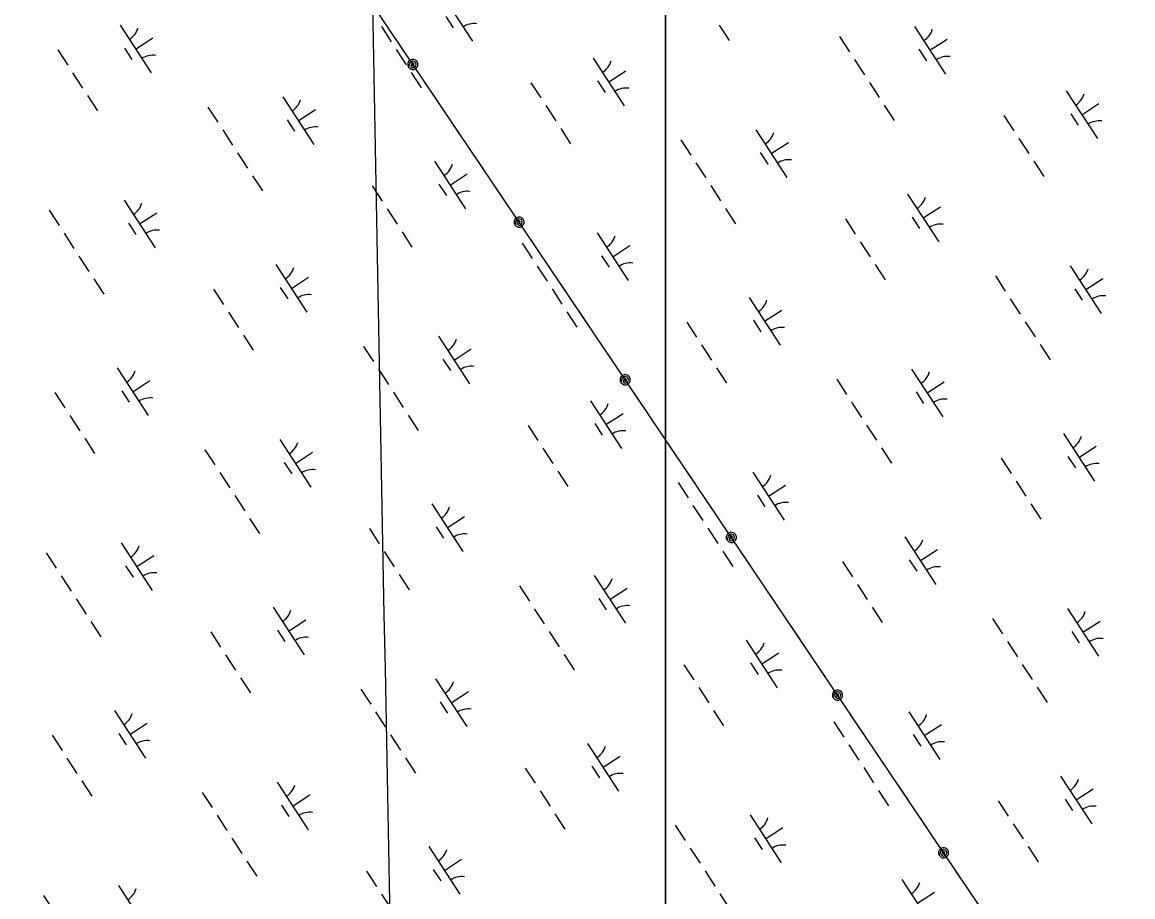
# Model space of a CAD drawing. Extents: x 3953924 to 3974542, y 193747 to 216192.
# Drawn here: x 3967591 to 3968567, y 201392 to 202160 of the extents above; entities that cross this region are included whole.
import ezdxf

# ---------------------------------------------------------------- set-up
doc = ezdxf.new("R2010")
doc.units = 0
for name, color, linetype in [('V-GRID-MAJR', 7, 'Continuous'), ('V-UTIL-LINE', 7, 'Continuous'), ('V-WETL-SWMP', 7, 'Continuous')]:
    doc.layers.add(name, color=color, linetype=linetype)

msp = doc.modelspace()

# ---------------------------------------------------------------- linework, layer by layer
at = {"layer": 'V-GRID-MAJR'}
msp.add_spline([(3967994.91, 197070.83), (3967932.28, 200408.24), (3967818.56, 206468.17), (3967751.04, 210066.72)], degree=3, dxfattribs=at)
at = {"layer": 'V-UTIL-LINE'}
for points in [[(3969933.5, 199153.6), (3965324.75, 205998.56), (3961472.65, 211751.95)], [(3967923.35, 202139.09), (3967913.86, 202153.19)], [(3967934.27, 202122.87), (3967933.75, 202121.54), (3967934.88, 202121.81), (3967935.35, 202123.1), (3967934.4, 202124.22), (3967932.95, 202123.34), (3967932.44, 202121.05), (3967934.26, 202119.93), (3967936.57, 202120.71), (3967937.12, 202122.93), (3967936.3, 202125.01), (3967933.99, 202125.69), (3967931.62, 202124.29), (3967930.54, 202120.36), (3967931.78, 202119.12), (3967933.41, 202118.46), (3967935.16, 202118.46), (3967936.78, 202119.14), (3967938.02, 202120.39), (3967938.69, 202122.01), (3967938.68, 202123.77), (3967938, 202125.39), (3967936.76, 202126.63), (3967935.13, 202127.29), (3967933.38, 202127.29), (3967931.76, 202126.61), (3967930.52, 202125.36), (3967929.85, 202123.74), (3967929.86, 202121.98), (3967930.54, 202120.36)], [(3967954.63, 202092.63), (3967945.13, 202106.73)], [(3967975.29, 202061.94), (3967965.8, 202076.04)], [(3967995.96, 202031.25), (3967986.46, 202045.35)], [(3968016.62, 202000.56), (3968007.13, 202014.66)], [(3968027.54, 201984.35), (3968027.02, 201983.01), (3968028.15, 201983.28), (3968028.62, 201984.57), (3968027.67, 201985.69), (3968026.22, 201984.81), (3968025.71, 201982.52), (3968027.53, 201981.41), (3968029.84, 201982.18), (3968030.39, 201984.4), (3968029.57, 201986.49), (3968027.26, 201987.17), (3968024.89, 201985.77), (3968023.81, 201981.84), (3968025.05, 201980.6), (3968026.68, 201979.93), (3968028.43, 201979.94), (3968030.05, 201980.62), (3968031.29, 201981.86), (3968031.96, 201983.49), (3968031.95, 201985.24), (3968031.27, 201986.86), (3968030.03, 201988.1), (3968028.4, 201988.77), (3968026.65, 201988.76), (3968025.03, 201988.08), (3968023.79, 201986.84), (3968023.12, 201985.21), (3968023.13, 201983.46), (3968023.81, 201981.84)], [(3968047.9, 201954.11), (3968038.41, 201968.21)], [(3968068.57, 201923.41), (3968059.07, 201937.52)], [(3968089.23, 201892.72), (3968079.74, 201906.82)], [(3968109.9, 201862.03), (3968100.4, 201876.13)], [(3968120.81, 201845.82), (3968120.29, 201844.48), (3968121.42, 201844.76), (3968121.89, 201846.05), (3968120.94, 201847.16), (3968119.49, 201846.28), (3968118.98, 201843.99), (3968120.8, 201842.88), (3968123.11, 201843.66), (3968123.66, 201845.88), (3968122.84, 201847.96), (3968120.53, 201848.64), (3968118.16, 201847.24), (3968117.08, 201843.31), (3968118.32, 201842.07), (3968119.95, 201841.41), (3968121.71, 201841.41), (3968123.33, 201842.09), (3968124.56, 201843.34), (3968125.23, 201844.96), (3968125.22, 201846.72), (3968124.54, 201848.34), (3968123.3, 201849.57), (3968121.67, 201850.24), (3968119.92, 201850.23), (3968118.3, 201849.56), (3968117.06, 201848.31), (3968116.4, 201846.69), (3968116.4, 201844.93), (3968117.08, 201843.31)], [(3968141.17, 201815.58), (3968131.68, 201829.68)], [(3968161.84, 201784.89), (3968152.34, 201798.99)], [(3968182.5, 201754.19), (3968173.01, 201768.3)], [(3968203.17, 201723.5), (3968193.67, 201737.6)], [(3968214.08, 201707.3), (3968213.56, 201705.96), (3968214.69, 201706.23), (3968215.16, 201707.52), (3968214.21, 201708.64), (3968212.76, 201707.76), (3968212.25, 201705.47), (3968214.07, 201704.36), (3968216.38, 201705.13), (3968216.93, 201707.35), (3968216.11, 201709.43), (3968213.8, 201710.12), (3968211.43, 201708.72), (3968210.35, 201704.78), (3968211.6, 201703.55), (3968213.22, 201702.88), (3968214.98, 201702.89), (3968216.6, 201703.56), (3968217.83, 201704.81), (3968218.5, 201706.43), (3968218.49, 201708.19), (3968217.82, 201709.81), (3968216.57, 201711.05), (3968214.94, 201711.71), (3968213.19, 201711.71), (3968211.57, 201711.03), (3968210.33, 201709.78), (3968209.67, 201708.16), (3968209.67, 201706.4), (3968210.35, 201704.78)], [(3968234.44, 201677.05), (3968224.95, 201691.15)], [(3968255.11, 201646.36), (3968245.61, 201660.46)], [(3968275.77, 201615.66), (3968266.28, 201629.77)], [(3968296.44, 201584.97), (3968286.94, 201599.07)], [(3968307.35, 201568.77), (3968306.83, 201567.43), (3968307.96, 201567.71), (3968308.43, 201569), (3968307.48, 201570.11), (3968306.03, 201569.23), (3968305.52, 201566.94), (3968307.34, 201565.83), (3968309.65, 201566.6), (3968310.2, 201568.82), (3968309.38, 201570.91), (3968307.07, 201571.59), (3968304.7, 201570.19), (3968303.62, 201566.26), (3968304.87, 201565.02), (3968306.49, 201564.35), (3968308.25, 201564.36), (3968309.87, 201565.04), (3968311.1, 201566.28), (3968311.77, 201567.91), (3968311.76, 201569.66), (3968311.09, 201571.28), (3968309.84, 201572.52), (3968308.22, 201573.19), (3968306.46, 201573.18), (3968304.84, 201572.5), (3968303.6, 201571.26), (3968302.94, 201569.63), (3968302.94, 201567.88), (3968303.62, 201566.26)], [(3968327.72, 201538.52), (3968318.22, 201552.62)], [(3968348.38, 201507.83), (3968338.89, 201521.93)], [(3968369.05, 201477.14), (3968359.55, 201491.24)], [(3968389.71, 201446.45), (3968380.22, 201460.55)], [(3968400.62, 201430.24), (3968400.1, 201428.91), (3968401.23, 201429.18), (3968401.7, 201430.47), (3968400.75, 201431.59), (3968399.3, 201430.71), (3968398.79, 201428.42), (3968400.61, 201427.3), (3968402.92, 201428.08), (3968403.47, 201430.3), (3968402.65, 201432.38), (3968400.34, 201433.06), (3968397.97, 201431.66), (3968396.89, 201427.73), (3968398.14, 201426.49), (3968399.76, 201425.83), (3968401.52, 201425.83), (3968403.14, 201426.51), (3968404.37, 201427.76), (3968405.04, 201429.38), (3968405.03, 201431.14), (3968404.36, 201432.76), (3968403.11, 201434), (3968401.49, 201434.66), (3968399.73, 201434.66), (3968398.11, 201433.98), (3968396.87, 201432.73), (3968396.21, 201431.11), (3968396.21, 201429.35), (3968396.89, 201427.73)], [(3968420.99, 201399.99), (3968411.49, 201414.09)]]:
    msp.add_lwpolyline(points, dxfattribs=at)
at = {"layer": 'V-WETL-SWMP'}
for p, q in [((3968156.3, 204867.51), (3968156.3, 200173.11)), ((3968156.3, 200173.11), (3968156.3, 204867.51)), ((3967959.28, 202185.08), (3967986.56, 202143.17)), ((3967963.18, 202164.94), (3967969.73, 202154.89)), ((3967676.99, 202157.29), (3967704.27, 202115.39)), ((3967906.56, 202156.03), (3967915.29, 202142.62)), ((3968203.54, 202157.3), (3968212.27, 202143.89)), ((3968375, 202156.25), (3968402.28, 202114.34)), ((3967690.63, 202136.34), (3967705.71, 202146.16)), ((3968309.18, 202147.31), (3968317.91, 202133.9)), ((3968388.64, 202135.29), (3968403.72, 202145.11)), ((3967622.23, 202135.61), (3967630.96, 202122.2)), ((3967680.89, 202137.16), (3967687.43, 202127.1)), ((3967919.65, 202135.92), (3967928.38, 202122.51)), ((3968378.9, 202136.11), (3968385.44, 202126.06)), ((3968092.7, 202128.46), (3968119.98, 202086.56)), ((3968322.27, 202127.2), (3968331, 202113.79)), ((3967635.33, 202115.5), (3967644.05, 202102.09)), ((3967932.74, 202115.8), (3967941.47, 202102.39)), ((3968106.34, 202107.51), (3968121.43, 202117.33)), ((3968037.95, 202106.78), (3968046.68, 202093.37)), ((3968096.6, 202108.33), (3968103.15, 202098.27)), ((3968335.36, 202107.08), (3968344.09, 202093.68)), ((3967648.42, 202095.38), (3967657.15, 202081.98)), ((3968508.42, 202099.63), (3968535.7, 202057.72)), ((3967754.06, 202085.4), (3967762.79, 202071.99)), ((3967819.88, 202094.33), (3967847.16, 202052.43)), ((3968051.04, 202086.67), (3968059.77, 202073.26)), ((3968348.46, 202086.97), (3968357.19, 202073.56)), ((3968522.06, 202078.68), (3968537.14, 202088.5)), ((3967833.52, 202073.38), (3967848.6, 202083.2)), ((3968453.66, 202077.95), (3968462.39, 202064.54)), ((3968512.32, 202079.5), (3968518.87, 202069.44)), ((3967767.15, 202065.29), (3967775.88, 202051.88)), ((3967823.78, 202074.2), (3967830.32, 202064.14)), ((3968064.13, 202066.55), (3968072.86, 202053.14)), ((3968235.59, 202065.5), (3968262.87, 202023.6)), ((3968169.77, 202056.57), (3968178.5, 202043.16)), ((3968466.76, 202057.84), (3968475.49, 202044.43)), ((3968249.23, 202044.55), (3968264.32, 202054.37)), ((3967780.25, 202045.17), (3967788.97, 202031.76)), ((3967953.3, 202037.72), (3967980.58, 201995.81)), ((3968182.87, 202036.45), (3968191.6, 202023.05)), ((3968239.49, 202045.37), (3968246.04, 202035.31)), ((3968479.85, 202037.72), (3968488.58, 202024.31)), ((3967966.94, 202016.76), (3967982.02, 202026.58)), ((3967793.34, 202025.06), (3967802.07, 202011.65)), ((3967957.2, 202017.58), (3967963.75, 202007.53)), ((3967898.54, 202016.04), (3967907.27, 202002.63)), ((3968195.96, 202016.34), (3968204.69, 202002.93)), ((3968369.02, 202008.88), (3968396.29, 201966.98)), ((3967680.47, 202003.59), (3967707.75, 201961.68)), ((3968382.65, 201987.93), (3968397.74, 201997.75)), ((3967614.65, 201994.65), (3967623.38, 201981.25)), ((3967694.11, 201982.63), (3967709.2, 201992.45)), ((3967911.64, 201995.92), (3967920.37, 201982.51)), ((3968209.05, 201996.23), (3968217.78, 201982.82)), ((3968314.26, 201987.21), (3968322.99, 201973.8)), ((3968372.91, 201988.75), (3968379.46, 201978.69)), ((3967684.37, 201983.45), (3967690.92, 201973.4)), ((3967627.75, 201974.54), (3967636.48, 201961.13)), ((3967924.73, 201975.81), (3967933.46, 201962.4)), ((3968096.19, 201974.76), (3968123.47, 201932.85)), ((3968030.37, 201965.82), (3968039.1, 201952.41)), ((3968109.83, 201953.8), (3968124.91, 201963.62)), ((3968327.35, 201967.09), (3968336.08, 201953.68)), ((3967640.84, 201954.43), (3967649.57, 201941.02)), ((3968100.09, 201954.62), (3968106.64, 201944.57)), ((3967813.9, 201946.97), (3967841.17, 201905.07)), ((3968043.46, 201945.71), (3968052.19, 201932.3)), ((3968340.45, 201946.98), (3968349.17, 201933.57)), ((3968511.91, 201945.93), (3968539.18, 201904.02)), ((3967653.93, 201934.31), (3967662.66, 201920.9)), ((3967827.53, 201926.02), (3967842.62, 201935.84)), ((3968446.09, 201936.99), (3968454.81, 201923.58)), ((3968525.54, 201924.97), (3968540.63, 201934.79)), ((3967759.14, 201925.29), (3967767.87, 201911.88)), ((3967817.79, 201926.84), (3967824.34, 201916.78)), ((3968056.56, 201925.6), (3968065.28, 201912.19)), ((3968515.8, 201925.79), (3968522.35, 201915.74)), ((3968229.61, 201918.14), (3968256.89, 201876.24)), ((3968459.18, 201916.88), (3968467.91, 201903.47)), ((3967772.23, 201905.18), (3967780.96, 201891.77)), ((3968069.65, 201905.48), (3968078.38, 201892.07)), ((3968243.25, 201897.19), (3968258.34, 201907.01)), ((3968174.86, 201896.46), (3968183.58, 201883.05)), ((3968233.51, 201898.01), (3968240.06, 201887.95)), ((3968472.27, 201896.77), (3968481, 201883.36)), ((3967785.33, 201885.06), (3967794.05, 201871.66)), ((3967956.79, 201884.01), (3967984.06, 201842.11)), ((3967890.97, 201875.08), (3967899.69, 201861.67)), ((3967970.42, 201863.06), (3967985.51, 201872.88)), ((3968187.95, 201876.35), (3968196.68, 201862.94)), ((3968485.36, 201876.65), (3968494.09, 201863.24)), ((3967960.68, 201863.88), (3967967.23, 201853.82)), ((3967674.49, 201856.23), (3967701.77, 201814.32)), ((3967904.06, 201854.97), (3967912.79, 201841.56)), ((3968201.04, 201856.23), (3968209.77, 201842.82)), ((3968372.5, 201855.18), (3968399.78, 201813.28)), ((3967688.13, 201835.27), (3967703.22, 201845.09)), ((3968306.68, 201846.25), (3968315.41, 201832.84)), ((3968386.14, 201834.23), (3968401.23, 201844.05)), ((3967619.74, 201834.55), (3967628.46, 201821.14)), ((3967678.39, 201836.09), (3967684.94, 201826.04)), ((3967917.15, 201834.85), (3967925.88, 201821.44)), ((3968376.4, 201835.05), (3968382.95, 201824.99)), ((3968090.21, 201827.4), (3968117.48, 201785.49)), ((3968319.77, 201826.13), (3968328.5, 201812.73)), ((3967632.83, 201814.43), (3967641.56, 201801.02)), ((3967930.24, 201814.74), (3967938.97, 201801.33)), ((3968103.85, 201806.44), (3968118.93, 201816.26)), ((3968035.45, 201805.72), (3968044.18, 201792.31)), ((3968094.11, 201807.26), (3968100.65, 201797.21)), ((3968332.87, 201806.02), (3968341.6, 201792.61)), ((3967645.92, 201794.32), (3967654.65, 201780.91)), ((3967817.38, 201793.27), (3967844.66, 201751.36)), ((3968505.92, 201798.56), (3968533.2, 201756.66)), ((3967751.56, 201784.33), (3967760.29, 201770.93)), ((3968048.54, 201785.6), (3968057.27, 201772.19)), ((3968345.96, 201785.91), (3968354.69, 201772.5)), ((3968519.56, 201777.61), (3968534.65, 201787.43)), ((3967821.28, 201773.13), (3967827.83, 201763.08)), ((3967831.02, 201772.31), (3967846.11, 201782.13)), ((3968451.17, 201776.89), (3968459.9, 201763.48)), ((3968509.82, 201778.43), (3968516.37, 201768.37)), ((3967764.65, 201764.22), (3967773.38, 201750.81)), ((3968061.64, 201765.49), (3968070.37, 201752.08)), ((3968233.1, 201764.44), (3968260.37, 201722.53)), ((3968167.28, 201755.5), (3968176.01, 201742.09)), ((3968246.74, 201743.48), (3968261.82, 201753.3)), ((3968464.26, 201756.77), (3968472.99, 201743.36)), ((3967777.75, 201744.11), (3967786.48, 201730.7)), ((3968237, 201744.3), (3968243.54, 201734.25)), ((3967950.8, 201736.65), (3967978.08, 201694.75)), ((3968180.37, 201735.39), (3968189.1, 201721.98)), ((3968477.35, 201736.66), (3968486.08, 201723.25)), ((3967790.84, 201723.99), (3967799.57, 201710.58)), ((3967964.44, 201715.7), (3967979.53, 201725.52)), ((3967896.05, 201714.97), (3967904.78, 201701.56)), ((3967954.7, 201716.52), (3967961.25, 201706.46)), ((3968193.46, 201715.28), (3968202.19, 201701.87)), ((3968366.52, 201707.82), (3968393.79, 201665.92)), ((3967677.98, 201702.52), (3967705.25, 201660.62)), ((3967909.14, 201694.86), (3967917.87, 201681.45)), ((3968206.56, 201695.16), (3968215.28, 201681.75)), ((3968380.16, 201686.87), (3968395.24, 201696.69)), ((3967612.16, 201693.59), (3967620.89, 201680.18)), ((3967691.62, 201681.57), (3967706.7, 201691.39)), ((3968311.76, 201686.14), (3968320.49, 201672.73)), ((3968370.42, 201687.69), (3968376.96, 201677.63)), ((3967681.88, 201682.39), (3967688.42, 201672.33)), ((3967625.25, 201673.48), (3967633.98, 201660.07)), ((3967922.23, 201674.74), (3967930.96, 201661.34)), ((3968093.69, 201673.69), (3968120.97, 201631.79)), ((3968324.85, 201666.03), (3968333.58, 201652.62)), ((3968027.87, 201664.76), (3968036.6, 201651.35)), ((3968107.33, 201652.74), (3968122.42, 201662.56)), ((3967638.34, 201653.36), (3967647.07, 201639.95)), ((3967811.4, 201645.91), (3967838.68, 201604)), ((3968097.59, 201653.56), (3968104.14, 201643.5)), ((3968337.95, 201645.91), (3968346.68, 201632.5)), ((3968040.97, 201644.65), (3968049.69, 201631.24)), ((3968443.59, 201635.93), (3968452.32, 201622.52)), ((3968509.41, 201644.86), (3968536.69, 201602.96)), ((3967651.44, 201633.25), (3967660.16, 201619.84)), ((3967825.04, 201624.95), (3967840.12, 201634.77)), ((3968523.05, 201623.91), (3968538.13, 201633.73)), ((3967756.64, 201624.23), (3967765.37, 201610.82)), ((3967815.3, 201625.77), (3967821.84, 201615.72)), ((3968054.06, 201624.53), (3968062.79, 201611.12)), ((3968227.11, 201617.08), (3968254.39, 201575.17)), ((3968513.31, 201624.73), (3968519.85, 201614.67)), ((3968456.68, 201615.81), (3968465.41, 201602.41)), ((3967769.74, 201604.11), (3967778.46, 201590.7)), ((3968067.15, 201604.42), (3968075.88, 201591.01)), ((3968231.01, 201596.94), (3968237.56, 201586.89)), ((3968240.75, 201596.12), (3968255.84, 201605.94)), ((3968172.36, 201595.4), (3968181.09, 201581.99)), ((3968469.77, 201595.7), (3968478.5, 201582.29)), ((3967782.83, 201584), (3967791.56, 201570.59)), ((3967954.29, 201582.95), (3967981.57, 201541.04)), ((3967888.47, 201574.01), (3967897.2, 201560.61)), ((3967967.93, 201561.99), (3967983.01, 201571.81)), ((3968185.45, 201575.28), (3968194.18, 201561.87)), ((3968482.87, 201575.59), (3968491.6, 201562.18)), ((3967958.19, 201562.81), (3967964.73, 201552.76)), ((3967671.99, 201555.16), (3967699.27, 201513.26)), ((3967901.56, 201553.9), (3967910.29, 201540.49)), ((3968198.54, 201555.17), (3968207.27, 201541.76)), ((3968370, 201554.12), (3968397.28, 201512.21)), ((3967685.63, 201534.21), (3967700.72, 201544.03)), ((3968304.18, 201545.18), (3968312.91, 201531.77)), ((3968383.64, 201533.16), (3968398.73, 201542.98)), ((3967617.24, 201533.48), (3967625.97, 201520.07)), ((3967675.89, 201535.03), (3967682.44, 201524.97)), ((3967914.65, 201533.79), (3967923.38, 201520.38)), ((3968373.9, 201533.98), (3968380.45, 201523.93)), ((3968087.71, 201526.33), (3968114.99, 201484.43)), ((3968317.28, 201525.07), (3968326.01, 201511.66)), ((3967630.33, 201513.37), (3967639.06, 201499.96)), ((3967927.75, 201513.67), (3967936.48, 201500.26)), ((3968101.35, 201505.38), (3968116.43, 201515.2)), ((3968032.95, 201504.65), (3968041.68, 201491.24)), ((3968091.61, 201506.2), (3968098.15, 201496.14)), ((3968330.37, 201504.96), (3968339.1, 201491.55)), ((3967643.42, 201493.26), (3967652.15, 201479.85)), ((3967814.88, 201492.2), (3967842.16, 201450.3)), ((3968503.42, 201497.5), (3968530.7, 201455.6)), ((3967749.06, 201483.27), (3967757.79, 201469.86)), ((3967828.52, 201471.25), (3967843.61, 201481.07)), ((3968046.05, 201484.54), (3968054.77, 201471.13)), ((3968343.46, 201484.84), (3968352.19, 201471.43)), ((3968517.06, 201476.55), (3968532.15, 201486.37)), ((3967818.78, 201472.07), (3967825.33, 201462.01)), ((3968448.67, 201475.82), (3968457.4, 201462.41)), ((3968507.32, 201477.37), (3968513.87, 201467.31)), ((3967762.16, 201463.16), (3967770.89, 201449.75)), ((3968059.14, 201464.42), (3968067.87, 201451.02)), ((3968230.6, 201463.37), (3968257.88, 201421.47)), ((3968164.78, 201454.44), (3968173.51, 201441.03)), ((3968244.24, 201442.42), (3968259.32, 201452.24)), ((3968461.76, 201455.71), (3968470.49, 201442.3)), ((3967775.25, 201443.04), (3967783.98, 201429.63)), ((3968234.5, 201443.24), (3968241.04, 201433.18)), ((3967948.3, 201435.59), (3967975.58, 201393.68)), ((3968177.87, 201434.33), (3968186.6, 201420.92)), ((3968474.85, 201435.59), (3968483.58, 201422.18)), ((3967788.34, 201422.93), (3967797.07, 201409.52)), ((3967961.94, 201414.63), (3967977.03, 201424.45)), ((3967893.55, 201413.91), (3967902.28, 201400.5)), ((3967952.2, 201415.45), (3967958.75, 201405.4)), ((3968190.97, 201414.21), (3968199.69, 201400.8)), ((3968364.02, 201406.76), (3968391.3, 201364.85)), ((3967609.66, 201392.53), (3967618.39, 201379.12)), ((3967675.48, 201401.46), (3967702.76, 201359.55)), ((3967906.64, 201393.79), (3967915.37, 201380.39)), ((3968204.06, 201394.1), (3968212.79, 201380.69)), ((3968377.66, 201385.8), (3968392.74, 201395.62))]:
    msp.add_line(p, q, dxfattribs=at)
for centre, start, end in [((3967675.76, 202159.62), 302.29009, 343.83375), ((3967988.19, 202141.1), 82.29009, 123.83375), ((3968373.77, 202158.57), 302.29009, 343.83375), ((3967705.9, 202113.32), 82.29009, 123.83375), ((3968091.47, 202130.79), 302.29009, 343.83375), ((3968403.91, 202112.27), 82.29009, 123.83375), ((3968121.61, 202084.49), 82.29009, 123.83375), ((3968507.19, 202101.96), 302.29009, 343.83375), ((3967818.65, 202096.66), 302.29009, 343.83375), ((3967848.79, 202050.36), 82.29009, 123.83375), ((3968537.33, 202055.66), 82.29009, 123.83375), ((3968234.36, 202067.83), 302.29009, 343.83375), ((3968264.5, 202021.53), 82.29009, 123.83375), ((3967952.07, 202040.04), 302.29009, 343.83375), ((3967982.21, 201993.74), 82.29009, 123.83375), ((3967679.24, 202005.91), 302.29009, 343.83375), ((3968367.78, 202011.21), 302.29009, 343.83375), ((3968397.92, 201964.91), 82.29009, 123.83375), ((3967709.38, 201959.62), 82.29009, 123.83375), ((3968094.96, 201977.08), 302.29009, 343.83375), ((3968125.1, 201930.78), 82.29009, 123.83375), ((3967812.66, 201949.3), 302.29009, 343.83375), ((3968510.67, 201948.25), 302.29009, 343.83375), ((3967842.8, 201903), 82.29009, 123.83375), ((3968540.81, 201901.95), 82.29009, 123.83375), ((3968228.38, 201920.47), 302.29009, 343.83375), ((3968258.52, 201874.17), 82.29009, 123.83375), ((3967955.55, 201886.34), 302.29009, 343.83375), ((3967673.26, 201858.55), 302.29009, 343.83375), ((3967985.69, 201840.04), 82.29009, 123.83375), ((3968371.27, 201857.51), 302.29009, 343.83375), ((3967703.4, 201812.25), 82.29009, 123.83375), ((3968088.98, 201829.72), 302.29009, 343.83375), ((3968401.41, 201811.21), 82.29009, 123.83375), ((3968119.11, 201783.42), 82.29009, 123.83375), ((3968504.69, 201800.89), 302.29009, 343.83375), ((3967816.15, 201795.59), 302.29009, 343.83375), ((3967846.29, 201749.3), 82.29009, 123.83375), ((3968534.83, 201754.59), 82.29009, 123.83375), ((3968231.87, 201766.76), 302.29009, 343.83375), ((3967949.57, 201738.98), 302.29009, 343.83375), ((3968262, 201720.46), 82.29009, 123.83375), ((3967979.71, 201692.68), 82.29009, 123.83375), ((3968365.29, 201710.15), 302.29009, 343.83375), ((3967676.75, 201704.85), 302.29009, 343.83375), ((3967706.88, 201658.55), 82.29009, 123.83375), ((3968395.42, 201663.85), 82.29009, 123.83375), ((3968092.46, 201676.02), 302.29009, 343.83375), ((3968122.6, 201629.72), 82.29009, 123.83375), ((3967810.17, 201648.23), 302.29009, 343.83375), ((3968508.18, 201647.19), 302.29009, 343.83375), ((3967840.3, 201601.93), 82.29009, 123.83375), ((3968538.31, 201600.89), 82.29009, 123.83375), ((3968225.88, 201619.4), 302.29009, 343.83375), ((3968256.02, 201573.1), 82.29009, 123.83375), ((3967953.06, 201585.27), 302.29009, 343.83375), ((3967670.76, 201557.49), 302.29009, 343.83375), ((3967983.19, 201538.98), 82.29009, 123.83375), ((3968368.77, 201556.44), 302.29009, 343.83375), ((3967700.9, 201511.19), 82.29009, 123.83375), ((3968086.48, 201528.66), 302.29009, 343.83375), ((3968398.91, 201510.14), 82.29009, 123.83375), ((3968116.62, 201482.36), 82.29009, 123.83375), ((3967813.65, 201494.53), 302.29009, 343.83375), ((3968502.19, 201499.83), 302.29009, 343.83375), ((3968532.33, 201453.53), 82.29009, 123.83375), ((3967843.79, 201448.23), 82.29009, 123.83375), ((3968229.37, 201465.7), 302.29009, 343.83375), ((3967947.07, 201437.91), 302.29009, 343.83375), ((3968259.51, 201419.4), 82.29009, 123.83375), ((3967977.21, 201391.61), 82.29009, 123.83375), ((3968362.79, 201409.08), 302.29009, 343.83375), ((3967674.25, 201403.78), 302.29009, 343.83375)]:
    msp.add_arc(centre, 17.62, start, end, dxfattribs=at)

doc.saveas('drawing.dxf')
